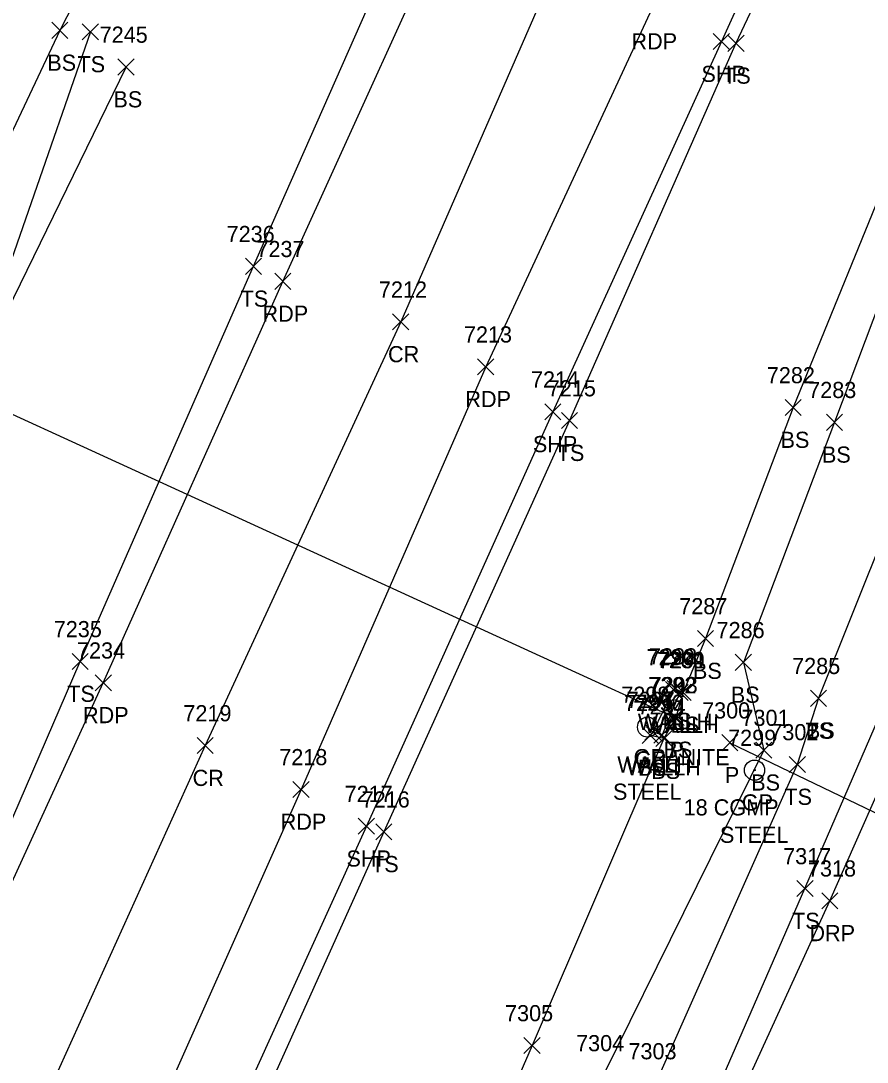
# Model space of a CAD drawing. Extents: x 1678863 to 1683592, y 407783 to 418211.
# Drawn here: x 1681116.6 to 1681221.3, y 408932.6 to 409061.5 of the extents above; entities that cross this region are included whole.
import ezdxf

# ---------------------------------------------------------------- set-up
doc = ezdxf.new("R2010")
doc.units = 0
for name, color, linetype in [('D_A', 7, 'Continuous'), ('D_C', 7, 'Continuous'), ('D_I', 7, 'Continuous'), ('D_TIC', 7, 'Continuous'), ('DCP', 7, 'Continuous'), ('DHW', 7, 'Continuous'), ('L_A', 7, 'Continuous'), ('L_I', 7, 'Continuous'), ('L_TIC', 7, 'Continuous'), ('LELB', 7, 'Continuous'), ('P_A', 7, 'Continuous'), ('P_I', 7, 'Continuous'), ('P_TIC', 7, 'Continuous'), ('PET', 7, 'Continuous'), ('PRC', 7, 'Continuous'), ('PSP', 7, 'Continuous'), ('R_A', 7, 'Continuous'), ('R_C', 7, 'Continuous'), ('R_I', 7, 'Continuous'), ('R_TIC', 7, 'Continuous'), ('RDP', 7, 'Continuous'), ('RGP', 7, 'Continuous')]:
    doc.layers.add(name, color=color, linetype=linetype)

msp = doc.modelspace()

# ---------------------------------------------------------------- linework, layer by layer
at = {"layer": 'D_TIC'}
for points in [[(1681196.37, 408977.71), (1681198.37, 408979.71)], [(1681198.37, 408977.71), (1681196.37, 408979.71)], [(1681196.37, 408977.71), (1681198.37, 408979.71)], [(1681198.37, 408977.71), (1681196.37, 408979.71)], [(1681197.17, 408977.33), (1681199.17, 408979.33)], [(1681199.17, 408977.33), (1681197.17, 408979.33)], [(1681196.51, 408974.24), (1681198.51, 408976.24)], [(1681198.51, 408974.24), (1681196.51, 408976.24)], [(1681193.83, 408972.42), (1681195.83, 408974.42)], [(1681195.83, 408972.42), (1681193.83, 408974.42)], [(1681193.83, 408972.42), (1681195.83, 408974.42)], [(1681195.83, 408972.42), (1681193.83, 408974.42)], [(1681194.96, 408972.08), (1681196.96, 408974.08)], [(1681196.96, 408972.08), (1681194.96, 408974.08)], [(1681203.34, 408971.12), (1681205.34, 408973.12)], [(1681205.34, 408971.12), (1681203.34, 408973.12)]]:
    msp.add_lwpolyline(points, dxfattribs=at)
at = {"layer": 'DCP'}
for points in [[(1681097.85, 409020.85), (1681197.51, 408975.24)], [(1681204.34, 408972.12), (1681263.95, 408943.49)]]:
    msp.add_lwpolyline(points, dxfattribs=at)
at = {"layer": 'DHW'}
for points in [[(1681197.37, 408978.71), (1681198.17, 408978.33), (1681195.96, 408973.08), (1681194.83, 408973.42)], [(1681197.37, 408978.71), (1681194.83, 408973.42)]]:
    msp.add_lwpolyline(points, dxfattribs=at)
at = {"layer": 'L_TIC'}
for points in [[(1681120.45, 409059.28), (1681122.45, 409061.28)], [(1681122.45, 409059.28), (1681120.45, 409061.28)], [(1681124.22, 409059.1), (1681126.22, 409061.1)], [(1681126.22, 409059.1), (1681124.22, 409061.1)], [(1681204.1, 409057.68), (1681206.1, 409059.68)], [(1681206.1, 409057.68), (1681204.1, 409059.68)], [(1681128.63, 409054.75), (1681130.63, 409056.75)], [(1681130.63, 409054.75), (1681128.63, 409056.75)], [(1681144.4, 409030.08), (1681146.4, 409032.08)], [(1681146.4, 409030.08), (1681144.4, 409032.08)], [(1681211.18, 409012.61), (1681213.18, 409014.61)], [(1681213.18, 409012.61), (1681211.18, 409014.61)], [(1681183.51, 409010.99), (1681185.51, 409012.99)], [(1681185.51, 409010.99), (1681183.51, 409012.99)], [(1681216.3, 409010.78), (1681218.3, 409012.78)], [(1681218.3, 409010.78), (1681216.3, 409012.78)], [(1681200.34, 408984.02), (1681202.34, 408986.02)], [(1681202.34, 408984.02), (1681200.34, 408986.02)], [(1681122.95, 408981.18), (1681124.95, 408983.18)], [(1681124.95, 408981.18), (1681122.95, 408983.18)], [(1681205.02, 408981.06), (1681207.02, 408983.06)], [(1681207.02, 408981.06), (1681205.02, 408983.06)], [(1681196.59, 408977.81), (1681198.59, 408979.81)], [(1681198.59, 408977.81), (1681196.59, 408979.81)], [(1681197.56, 408977.35), (1681199.56, 408979.35)], [(1681199.56, 408977.35), (1681197.56, 408979.35)], [(1681197.56, 408977.35), (1681199.56, 408979.35)], [(1681199.56, 408977.35), (1681197.56, 408979.35)], [(1681214.31, 408976.62), (1681216.31, 408978.62)], [(1681216.31, 408976.62), (1681214.31, 408978.62)], [(1681214.31, 408976.62), (1681216.31, 408978.62)], [(1681216.31, 408976.62), (1681214.31, 408978.62)], [(1681196.68, 408974.25), (1681198.68, 408976.25)], [(1681198.68, 408974.25), (1681196.68, 408976.25)], [(1681193.51, 408972.03), (1681195.51, 408974.03)], [(1681195.51, 408972.03), (1681193.51, 408974.03)], [(1681195.19, 408971.64), (1681197.19, 408973.64)], [(1681197.19, 408971.64), (1681195.19, 408973.64)], [(1681195.19, 408971.64), (1681197.19, 408973.64)], [(1681197.19, 408971.64), (1681195.19, 408973.64)], [(1681207.55, 408970.2), (1681209.55, 408972.2)], [(1681209.55, 408970.2), (1681207.55, 408972.2)], [(1681211.69, 408968.43), (1681213.69, 408970.43)], [(1681213.69, 408968.43), (1681211.69, 408970.43)], [(1681160.54, 408960.1), (1681162.54, 408962.1)], [(1681162.54, 408960.1), (1681160.54, 408962.1)], [(1681212.64, 408953.08), (1681214.64, 408955.08)], [(1681214.64, 408953.08), (1681212.64, 408955.08)], [(1681178.87, 408933.65), (1681180.87, 408935.65)], [(1681180.87, 408933.65), (1681178.87, 408935.65)]]:
    msp.add_lwpolyline(points, dxfattribs=at)
at = {"layer": 'LELB'}
for points in [[(1681165.33, 409146.99), (1681146.54, 409109.36), (1681121.45, 409060.28), (1681102.32, 409019.75), (1681090.43, 408984.45), (1681069.43, 408943.15), (1681054.65, 408912.35)], [(1681083.82, 408895.69), (1681103.86, 408935.74), (1681123.95, 408982.18), (1681145.4, 409031.08), (1681168.93, 409084.34), (1681192.03, 409132.99)], [(1681226.66, 409104.44), (1681205.1, 409058.68), (1681184.51, 409011.99), (1681161.54, 408961.1), (1681141.45, 408916.41), (1681124.66, 408878.61)], [(1681243.4, 409094.2), (1681225.35, 409045.85), (1681212.18, 409013.61), (1681201.34, 408985.02), (1681198.56, 408978.35), (1681197.68, 408975.25), (1681196.19, 408972.64), (1681179.87, 408934.65), (1681162.8, 408895.43), (1681149.29, 408866.77)], [(1681249, 409090.21), (1681229.5, 409044.17), (1681217.3, 409011.78), (1681206.02, 408982.06), (1681208.55, 408971.2), (1681188.66, 408930.94), (1681172.79, 408891.7), (1681158.53, 408862.46)], [(1681257.85, 409067.98), (1681239.01, 409042.42), (1681228.04, 409009.43), (1681215.31, 408977.62)], [(1681125.22, 409060.1), (1681109.12, 409013.75), (1681095.77, 408982.78), (1681074.62, 408939.34), (1681060.99, 408909.52)], [(1681129.63, 409055.75), (1681109.12, 409013.75)], [(1681170.47, 408858.48), (1681193.81, 408908.56), (1681213.64, 408954.08), (1681231.57, 408995.49), (1681256.28, 409046.4)], [(1681197.59, 408978.81), (1681198.56, 408978.35)], [(1681215.31, 408977.62), (1681212.69, 408969.43), (1681195.14, 408929.94), (1681177.23, 408888.71), (1681165.27, 408860.11)], [(1681196.19, 408972.64), (1681194.51, 408973.03)]]:
    msp.add_lwpolyline(points, dxfattribs=at)
at = {"layer": 'P_TIC'}
for points in [[(1681202.3, 409057.9), (1681204.3, 409059.9)], [(1681204.3, 409057.9), (1681202.3, 409059.9)], [(1681148.03, 409028.22), (1681150.03, 409030.22)], [(1681150.03, 409028.22), (1681148.03, 409030.22)], [(1681162.62, 409023.21), (1681164.62, 409025.21)], [(1681164.62, 409023.21), (1681162.62, 409025.21)], [(1681173.14, 409017.65), (1681175.14, 409019.65)], [(1681175.14, 409017.65), (1681173.14, 409019.65)], [(1681181.44, 409012.08), (1681183.44, 409014.08)], [(1681183.44, 409012.08), (1681181.44, 409014.08)], [(1681125.82, 408978.54), (1681127.82, 408980.54)], [(1681127.82, 408978.54), (1681125.82, 408980.54)], [(1681138.43, 408970.77), (1681140.43, 408972.77)], [(1681140.43, 408970.77), (1681138.43, 408972.77)], [(1681150.29, 408965.34), (1681152.29, 408967.34)], [(1681152.29, 408965.34), (1681150.29, 408967.34)], [(1681158.37, 408960.79), (1681160.37, 408962.79)], [(1681160.37, 408960.79), (1681158.37, 408962.79)]]:
    msp.add_lwpolyline(points, dxfattribs=at)
at = {"layer": 'PET'}
for points in [[(1681087.36, 408893.64), (1681106.14, 408934.45), (1681126.82, 408979.54), (1681149.03, 409029.22), (1681173.49, 409083.04), (1681195.18, 409131.81)], [(1681215.54, 409109.21), (1681194.68, 409062.93), (1681174.14, 409018.65), (1681151.29, 408966.34), (1681130.82, 408920.23), (1681113.39, 408883.66)]]:
    msp.add_lwpolyline(points, dxfattribs=at)
at = {"layer": 'PRC'}
msp.add_lwpolyline([(1681204.79, 409115.4), (1681183.02, 409068.67), (1681163.62, 409024.21), (1681139.43, 408971.77), (1681118.28, 408925), (1681102.11, 408888.97)], dxfattribs=at)
at = {"layer": 'PSP'}
msp.add_lwpolyline([(1681224.42, 409105.57), (1681203.3, 409058.9), (1681182.44, 409013.08), (1681159.37, 408961.79), (1681139.13, 408917.21), (1681122.27, 408879.61)], dxfattribs=at)
at = {"layer": 'R_TIC'}
for points in [[(1681215.71, 408951.56), (1681217.71, 408953.56)], [(1681217.71, 408951.56), (1681215.71, 408953.56)]]:
    msp.add_lwpolyline(points, dxfattribs=at)
at = {"layer": 'RDP'}
msp.add_lwpolyline([(1681173.22, 408857.55), (1681196.13, 408907.56), (1681216.71, 408952.56), (1681235.1, 408994.15), (1681257.81, 409043.74)], dxfattribs=at)
at = {"layer": 'RGP'}
for p, q in [((1681194.17, 408974.06), (1681194.17, 408974.06)), ((1681207.4, 408968.73), (1681207.4, 408968.73))]:
    msp.add_line(p, q, dxfattribs=at)
for centre, radius in [((1681194.17, 408974.06), 1.25), ((1681194.17, 408974.06), 0.0833), ((1681207.4, 408968.73), 1.25), ((1681207.4, 408968.73), 0.0833)]:
    msp.add_circle(centre, radius, dxfattribs=at)

# ---------------------------------------------------------------- texts
at = {"layer": 'D_A'}
for s, p in [('WALLH', (1681192.96, 408973.71)), ('WALLH', (1681192.96, 408973.71)), ('WALLH', (1681193.76, 408973.33)), ('P', (1681196.89, 408970.24)), ('WALLH', (1681190.42, 408968.42)), ('WALLH', (1681190.42, 408968.42)), ('WALLH', (1681191.55, 408968.08)), ('P', (1681203.72, 408967.12))]:
    msp.add_text(s, height=2, dxfattribs=at).set_placement(p)
at = {"layer": 'D_C'}
for s, p in [('GRANITE', (1681192.44, 408969.33)), ('18 CGMP', (1681198.63, 408963.12))]:
    msp.add_text(s, height=2, dxfattribs=at).set_placement(p)
at = {"layer": 'D_I'}
for s, p in [('7290', (1681194.03, 408981.71)), ('7290', (1681194.03, 408981.71)), ('7291', (1681195.48, 408981.33)), ('7292', (1681194.25, 408978.24)), ('7297', (1681191.57, 408976.42)), ('7297', (1681191.57, 408976.42)), ('7296', (1681192.65, 408976.08)), ('7300', (1681200.91, 408975.12))]:
    msp.add_text(s, height=2, dxfattribs=at).set_placement(p)
at = {"layer": 'L_A'}
for s, p in [('BS', (1681119.89, 409055.28)), ('TS', (1681123.63, 409055.1)), ('TS', (1681203.51, 409053.68)), ('BS', (1681128.07, 409050.75)), ('TS', (1681143.81, 409026.08)), ('BS', (1681210.62, 409008.61)), ('TS', (1681182.92, 409006.99)), ('BS', (1681215.74, 409006.78)), ('BS', (1681199.78, 408980.02)), ('TS', (1681122.36, 408977.18)), ('BS', (1681204.46, 408977.06)), ('BS', (1681196.03, 408973.81)), ('BS', (1681197, 408973.35)), ('BS', (1681197, 408973.35)), ('TS', (1681213.72, 408972.62)), ('BS', (1681213.75, 408972.62)), ('BS', (1681196.13, 408970.25)), ('BS', (1681192.95, 408968.03)), ('BS', (1681194.63, 408967.64)), ('BS', (1681194.63, 408967.64)), ('BS', (1681206.99, 408966.2)), ('TS', (1681211.09, 408964.43)), ('TS', (1681159.95, 408956.1)), ('TS', (1681212.04, 408949.08))]:
    msp.add_text(s, height=2, dxfattribs=at).set_placement(p)
at = {"layer": 'L_I'}
for s, p in [('7245', (1681126.37, 409058.75)), ('7236', (1681142.08, 409034.08)), ('7282', (1681208.92, 409016.61)), ('7215', (1681181.82, 409014.99)), ('7283', (1681214.04, 409014.78)), ('7287', (1681198.08, 408988.02)), ('7235', (1681120.69, 408985.18)), ('7286', (1681202.7, 408985.06)), ('7288', (1681194.33, 408981.81)), ('7289', (1681195.3, 408981.35)), ('7289', (1681195.3, 408981.35)), ('7285', (1681212.05, 408980.62)), ('7285', (1681212.05, 408980.62)), ('7293', (1681194.42, 408978.25)), ('7295', (1681191.25, 408976.03)), ('7294', (1681192.93, 408975.64)), ('7294', (1681192.93, 408975.64)), ('7301', (1681205.78, 408974.2)), ('7302', (1681209.35, 408972.43)), ('7216', (1681158.79, 408964.1)), ('7317', (1681210.94, 408957.08)), ('7305', (1681176.53, 408937.65)), ('7304', (1681185.32, 408933.94)), ('7303', (1681191.8, 408932.94))]:
    msp.add_text(s, height=2, dxfattribs=at).set_placement(p)
at = {"layer": 'P_A'}
for s, p in [('RDP', (1681192.17, 409057.93)), ('SHP', (1681200.83, 409053.9)), ('RDP', (1681146.52, 409024.22)), ('CR', (1681162.05, 409019.21)), ('RDP', (1681171.62, 409013.65)), ('SHP', (1681179.97, 409008.08)), ('RDP', (1681124.31, 408974.54)), ('CR', (1681137.87, 408966.77)), ('RDP', (1681148.77, 408961.34)), ('SHP', (1681156.91, 408956.79))]:
    msp.add_text(s, height=2, dxfattribs=at).set_placement(p)
at = {"layer": 'P_I'}
for s, p in [('7237', (1681145.77, 409032.22)), ('7212', (1681160.92, 409027.21)), ('7213', (1681171.44, 409021.65)), ('7214', (1681179.74, 409016.08)), ('7234', (1681123.57, 408982.54)), ('7219', (1681136.73, 408974.77)), ('7218', (1681148.59, 408969.34)), ('7217', (1681156.68, 408964.79))]:
    msp.add_text(s, height=2, dxfattribs=at).set_placement(p)
at = {"layer": 'R_A'}
for s, p in [('GP', (1681192.61, 408969.06)), ('GP', (1681205.83, 408963.73)), ('DRP', (1681214.19, 408947.56))]:
    msp.add_text(s, height=2, dxfattribs=at).set_placement(p)
at = {"layer": 'R_C'}
for p in [(1681189.89, 408965.06), (1681203.12, 408959.73)]:
    msp.add_text('STEEL', height=2, dxfattribs=at).set_placement(p)
at = {"layer": 'R_I'}
for s, p in [('7298', (1681190.91, 408977.06)), ('7299', (1681204.13, 408971.73)), ('7318', (1681214.01, 408955.56))]:
    msp.add_text(s, height=2, dxfattribs=at).set_placement(p)

doc.saveas('drawing.dxf')
